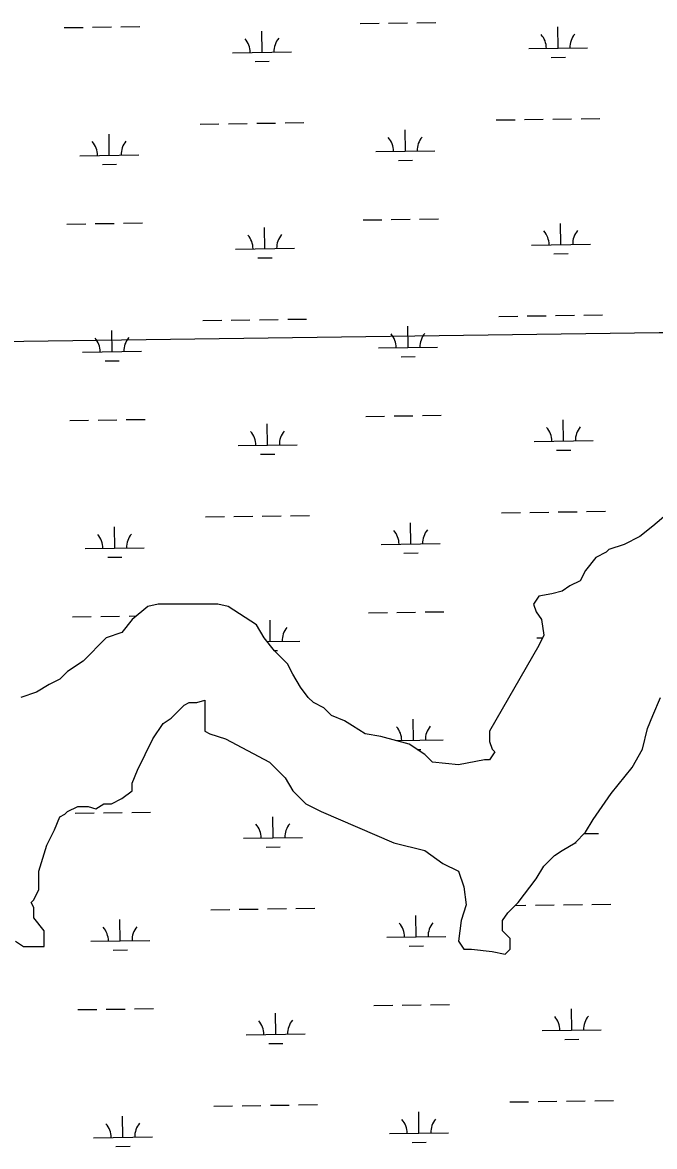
# Model space of a CAD drawing. Extents: x 3767014 to 3805179, y 361544 to 387384.
# Drawn here: x 3771954 to 3773026, y 371672 to 373576 of the extents above; entities that cross this region are included whole.
import ezdxf

# ---------------------------------------------------------------- set-up
doc = ezdxf.new("R2010")
doc.units = 0
for name, color, linetype in [('V-GRID-MAJR', 7, 'Continuous'), ('V-TOPO-SHOR', 7, 'Continuous'), ('V-WETL-SWMP', 7, 'Continuous')]:
    doc.layers.add(name, color=color, linetype=linetype)

msp = doc.modelspace()

# ---------------------------------------------------------------- linework, layer by layer
at = {"layer": 'V-GRID-MAJR'}
msp.add_spline([(3771169.95, 373025.6), (3773820.257, 373061.356), (3779120.863, 373133.445), (3784421.458, 373206.305), (3789722.043, 373279.937), (3795022.617, 373354.339), (3800323.181, 373429.512), (3802973.458, 373467.388)], degree=3, dxfattribs=at)
at = {"layer": 'V-TOPO-SHOR'}
for p, q in [((3773049.171, 372744.8), (3773022.829, 372722.835)), ((3773022.829, 372722.835), (3773000.877, 372705.263)), ((3773000.877, 372705.263), (3772974.535, 372692.084)), ((3772948.193, 372683.298), (3772943.803, 372678.905)), ((3772974.535, 372692.084), (3772948.193, 372683.298)), ((3772926.242, 372670.119), (3772908.68, 372648.154)), ((3772943.803, 372678.905), (3772926.242, 372670.119)), ((3772908.68, 372648.154), (3772899.899, 372630.583)), ((3772899.899, 372630.583), (3772882.338, 372621.797)), ((3772851.606, 372608.618), (3772829.654, 372604.225)), ((3772869.167, 372613.011), (3772851.606, 372608.618)), ((3772882.338, 372621.797), (3772869.167, 372613.011)), ((3772166.711, 372586.653), (3772140.369, 372564.688)), ((3772184.273, 372591.046), (3772166.711, 372586.653)), ((3772285.251, 372591.046), (3772184.273, 372591.046)), ((3772302.812, 372586.653), (3772285.251, 372591.046)), ((3772351.106, 372555.902), (3772302.812, 372586.653)), ((3772829.654, 372604.225), (3772820.873, 372591.046)), ((3772820.873, 372591.046), (3772825.264, 372577.867)), ((3772825.264, 372577.867), (3772834.044, 372564.688)), ((3772140.369, 372564.688), (3772122.808, 372542.723)), ((3772364.277, 372533.937), (3772351.106, 372555.902)), ((3772834.044, 372564.688), (3772838.435, 372538.33)), ((3772096.466, 372533.937), (3772056.953, 372494.4)), ((3772122.808, 372542.723), (3772096.466, 372533.937)), ((3772381.838, 372511.972), (3772364.277, 372533.937)), ((3772838.435, 372538.33), (3772829.654, 372520.758)), ((3772403.79, 372490.007), (3772381.838, 372511.972)), ((3772829.654, 372520.758), (3772746.237, 372375.79)), ((3772056.953, 372494.4), (3772030.611, 372476.828)), ((3772030.611, 372476.828), (3772017.44, 372463.649)), ((3772412.571, 372472.435), (3772403.79, 372490.007)), ((3772425.742, 372450.47), (3772412.571, 372472.435)), ((3771999.878, 372454.863), (3771977.927, 372441.684)), ((3772017.44, 372463.649), (3771999.878, 372454.863)), ((3771977.927, 372441.684), (3771951.584, 372432.898)), ((3772438.913, 372432.898), (3772425.742, 372450.47)), ((3772206.225, 372397.755), (3772228.176, 372419.719)), ((3772228.176, 372419.719), (3772236.957, 372424.112)), ((3772236.957, 372424.112), (3772250.128, 372424.112)), ((3772250.128, 372424.112), (3772263.299, 372428.505)), ((3772263.299, 372428.505), (3772263.299, 372375.79)), ((3772447.694, 372424.112), (3772438.913, 372432.898)), ((3772465.255, 372415.327), (3772447.694, 372424.112)), ((3772478.426, 372402.148), (3772465.255, 372415.327)), ((3773022.829, 372402.148), (3773036, 372432.898)), ((3772193.054, 372388.969), (3772206.225, 372397.755)), ((3772500.378, 372393.362), (3772478.426, 372402.148)), ((3773014.048, 372380.183), (3773022.829, 372402.148)), ((3772175.492, 372362.611), (3772193.054, 372388.969)), ((3772513.549, 372384.576), (3772500.378, 372393.362)), ((3772535.501, 372371.397), (3772513.549, 372384.576)), ((3773005.268, 372345.039), (3773014.048, 372380.183)), ((3772149.15, 372309.895), (3772175.492, 372362.611)), ((3772263.299, 372375.79), (3772272.08, 372371.397)), ((3772272.08, 372371.397), (3772298.422, 372362.611)), ((3772298.422, 372362.611), (3772373.058, 372323.074)), ((3772561.843, 372367.004), (3772535.501, 372371.397)), ((3772610.137, 372353.825), (3772561.843, 372367.004)), ((3772746.237, 372375.79), (3772746.237, 372358.218)), ((3772746.237, 372358.218), (3772750.628, 372345.039)), ((3772636.479, 372336.253), (3772610.137, 372353.825)), ((3772755.018, 372340.646), (3772746.237, 372327.467)), ((3772750.628, 372345.039), (3772755.018, 372340.646)), ((3772987.706, 372314.288), (3773005.268, 372345.039)), ((3772373.058, 372323.074), (3772399.4, 372296.716)), ((3772649.65, 372323.074), (3772636.479, 372336.253)), ((3772693.553, 372318.681), (3772649.65, 372323.074)), ((3772737.457, 372327.467), (3772693.553, 372318.681)), ((3772746.237, 372327.467), (3772737.457, 372327.467)), ((3772140.369, 372287.93), (3772149.15, 372309.895)), ((3772952.584, 372270.358), (3772987.706, 372314.288)), ((3772140.369, 372274.751), (3772140.369, 372287.93)), ((3772399.4, 372296.716), (3772412.571, 372274.751)), ((3772122.808, 372261.572), (3772140.369, 372274.751)), ((3772412.571, 372274.751), (3772434.523, 372252.786)), ((3772921.851, 372226.428), (3772952.584, 372270.358)), ((3772030.611, 372239.607), (3772048.172, 372248.393)), ((3772048.172, 372248.393), (3772065.734, 372248.393)), ((3772065.734, 372248.393), (3772078.905, 372244)), ((3772078.905, 372244), (3772092.076, 372252.786)), ((3772092.076, 372252.786), (3772105.247, 372252.786)), ((3772105.247, 372252.786), (3772122.808, 372261.572)), ((3772434.523, 372252.786), (3772460.865, 372239.607)), ((3772008.659, 372208.856), (3772017.44, 372230.821)), ((3772017.44, 372230.821), (3772026.22, 372235.214)), ((3772026.22, 372235.214), (3772030.611, 372239.607)), ((3772460.865, 372239.607), (3772583.794, 372186.892)), ((3772908.68, 372204.463), (3772921.851, 372226.428)), ((3771995.488, 372182.499), (3772008.659, 372208.856)), ((3772583.794, 372186.892), (3772636.479, 372173.713)), ((3772869.167, 372173.713), (3772891.119, 372186.892)), ((3772891.119, 372186.892), (3772908.68, 372204.463)), ((3771982.317, 372138.569), (3771995.488, 372182.499)), ((3772636.479, 372173.713), (3772667.211, 372151.748)), ((3772855.996, 372164.927), (3772869.167, 372173.713)), ((3772667.211, 372151.748), (3772693.553, 372138.569)), ((3772838.435, 372147.355), (3772855.996, 372164.927)), ((3771982.317, 372107.818), (3771982.317, 372138.569)), ((3772693.553, 372138.569), (3772702.334, 372112.211)), ((3772825.264, 372125.39), (3772838.435, 372147.355)), ((3772702.334, 372112.211), (3772706.724, 372081.46)), ((3772794.531, 372085.853), (3772825.264, 372125.39)), ((3771973.536, 372090.246), (3771982.317, 372107.818)), ((3771969.146, 372085.853), (3771973.536, 372090.246)), ((3771973.536, 372077.067), (3771969.146, 372085.853)), ((3771973.536, 372059.495), (3771973.536, 372077.067)), ((3772706.724, 372081.46), (3772697.943, 372055.102)), ((3772776.97, 372068.281), (3772794.531, 372085.853)), ((3771991.098, 372037.53), (3771973.536, 372059.495)), ((3772697.943, 372055.102), (3772693.553, 372019.958)), ((3772768.189, 372055.102), (3772776.97, 372068.281)), ((3772768.189, 372037.53), (3772768.189, 372055.102)), ((3771991.098, 372011.172), (3771991.098, 372037.53)), ((3772781.36, 372024.351), (3772768.189, 372037.53)), ((3771942.804, 372019.958), (3771955.975, 372011.172)), ((3772693.553, 372019.958), (3772702.334, 372006.779)), ((3772781.36, 372006.779), (3772781.36, 372024.351)), ((3771955.975, 372011.172), (3771991.098, 372011.172)), ((3772702.334, 372006.779), (3772715.505, 372006.779)), ((3772715.505, 372006.779), (3772750.628, 372002.386)), ((3772750.628, 372002.386), (3772772.579, 371997.993)), ((3772772.579, 371997.993), (3772781.36, 372006.779))]:
    msp.add_line(p, q, dxfattribs=at)
at = {"layer": 'V-WETL-SWMP'}
for p, q in [((3772575.008, 373574.938), (3772607.004, 373575.383)), ((3772623.003, 373575.605), (3772655, 373576.049)), ((3772025.153, 373567.3), (3772057.15, 373567.744)), ((3772073.148, 373567.967), (3772105.145, 373568.411)), ((3772121.143, 373568.633), (3772153.14, 373569.078)), ((3772360.609, 373525.525), (3772360.109, 373561.522)), ((3772527.012, 373574.271), (3772559.009, 373574.716)), ((3772862.469, 373532.497), (3772861.969, 373568.493)), ((3772310.614, 373524.831), (3772410.604, 373526.22)), ((3772812.474, 373531.802), (3772912.464, 373533.191)), ((3772348.825, 373509.929), (3772372.822, 373510.263)), ((3772850.684, 373516.901), (3772874.682, 373517.234)), ((3772255.443, 373403.982), (3772287.44, 373404.426)), ((3772303.439, 373404.649), (3772335.436, 373405.093)), ((3772351.434, 373405.315), (3772383.431, 373405.76)), ((3772399.429, 373405.982), (3772431.426, 373406.427)), ((3772757.303, 373410.953), (3772789.3, 373411.398)), ((3772805.298, 373411.62), (3772837.295, 373412.065)), ((3772853.294, 373412.287), (3772885.291, 373412.731)), ((3772901.289, 373412.954), (3772933.286, 373413.398)), ((3772101.571, 373351.098), (3772101.071, 373387.094)), ((3772603.431, 373358.069), (3772602.931, 373394.066)), ((3772051.576, 373350.403), (3772151.566, 373351.792)), ((3772553.435, 373357.375), (3772653.426, 373358.763)), ((3772089.786, 373335.501), (3772113.784, 373335.835)), ((3772591.646, 373342.473), (3772615.644, 373342.806)), ((3772029.773, 373234.657), (3772061.77, 373235.102)), ((3772077.769, 373235.324), (3772109.766, 373235.768)), ((3772125.764, 373235.99), (3772157.761, 373236.435)), ((3772531.633, 373241.629), (3772563.63, 373242.073)), ((3772579.628, 373242.295), (3772611.625, 373242.74)), ((3772627.624, 373242.962), (3772659.621, 373243.406)), ((3772867.09, 373199.854), (3772866.59, 373235.85)), ((3772365.23, 373192.882), (3772364.73, 373228.879)), ((3772817.094, 373199.159), (3772917.085, 373200.548)), ((3772315.235, 373192.188), (3772415.225, 373193.577)), ((3772353.446, 373177.286), (3772377.443, 373177.62)), ((3772855.305, 373184.258), (3772879.303, 373184.591)), ((3772905.91, 373080.311), (3772937.907, 373080.755)), ((3772260.064, 373071.339), (3772292.061, 373071.784)), ((3772308.059, 373072.006), (3772340.056, 373072.45)), ((3772356.055, 373072.672), (3772388.052, 373073.117)), ((3772404.05, 373073.339), (3772436.047, 373073.784)), ((3772608.051, 373025.426), (3772607.551, 373061.423)), ((3772761.924, 373078.31), (3772793.921, 373078.755)), ((3772809.919, 373078.977), (3772841.916, 373079.422)), ((3772857.914, 373079.644), (3772889.911, 373080.088)), ((3772106.192, 373018.455), (3772105.692, 373054.451)), ((3772558.056, 373024.732), (3772658.047, 373026.121)), ((3772056.197, 373017.76), (3772156.187, 373019.149)), ((3772596.267, 373009.83), (3772620.265, 373010.163)), ((3772094.407, 373002.858), (3772118.405, 373003.192)), ((3772536.254, 372908.986), (3772568.251, 372909.43)), ((3772584.249, 372909.652), (3772616.246, 372910.097)), ((3772632.245, 372910.319), (3772664.241, 372910.764)), ((3772034.394, 372902.014), (3772066.391, 372902.459)), ((3772082.39, 372902.681), (3772114.387, 372903.125)), ((3772130.385, 372903.348), (3772162.382, 372903.792)), ((3772369.851, 372860.24), (3772369.351, 372896.236)), ((3772871.71, 372867.211), (3772871.21, 372903.208)), ((3772319.856, 372859.545), (3772419.846, 372860.934)), ((3772821.715, 372866.517), (3772921.706, 372867.906)), ((3772859.926, 372851.615), (3772883.924, 372851.948)), ((3772358.066, 372844.643), (3772382.064, 372844.977)), ((3772264.685, 372738.696), (3772296.682, 372739.141)), ((3772312.68, 372739.363), (3772344.677, 372739.807)), ((3772360.676, 372740.03), (3772392.673, 372740.474)), ((3772408.671, 372740.696), (3772440.668, 372741.141)), ((3772766.545, 372745.668), (3772798.541, 372746.112)), ((3772814.54, 372746.334), (3772846.537, 372746.779)), ((3772862.535, 372747.001), (3772894.532, 372747.445)), ((3772910.531, 372747.668), (3772942.528, 372748.112)), ((3773049.171, 372744.8), (3773022.829, 372722.835)), ((3772110.813, 372685.812), (3772110.313, 372721.808)), ((3772612.672, 372692.783), (3772612.172, 372728.78)), ((3773022.829, 372722.835), (3773000.877, 372705.263)), ((3773000.877, 372705.263), (3772974.535, 372692.084)), ((3772060.817, 372685.117), (3772160.808, 372686.506)), ((3772562.677, 372692.089), (3772662.667, 372693.478)), ((3772948.193, 372683.298), (3772943.803, 372678.905)), ((3772974.535, 372692.084), (3772948.193, 372683.298)), ((3772099.028, 372670.216), (3772123.026, 372670.549)), ((3772600.888, 372677.187), (3772624.885, 372677.52)), ((3772926.242, 372670.119), (3772908.68, 372648.154)), ((3772943.803, 372678.905), (3772926.242, 372670.119)), ((3772908.68, 372648.154), (3772899.899, 372630.583)), ((3772899.899, 372630.583), (3772882.338, 372621.797)), ((3772851.606, 372608.618), (3772829.654, 372604.225)), ((3772869.167, 372613.011), (3772851.606, 372608.618)), ((3772882.338, 372621.797), (3772869.167, 372613.011)), ((3772166.711, 372586.653), (3772140.369, 372564.688)), ((3772184.273, 372591.046), (3772166.711, 372586.653)), ((3772285.251, 372591.046), (3772184.273, 372591.046)), ((3772302.812, 372586.653), (3772285.251, 372591.046)), ((3772351.106, 372555.902), (3772302.812, 372586.653)), ((3772829.654, 372604.225), (3772820.873, 372591.046)), ((3772820.873, 372591.046), (3772825.264, 372577.867)), ((3772039.015, 372569.371), (3772071.012, 372569.816)), ((3772087.01, 372570.038), (3772119.007, 372570.482)), ((3772135.006, 372570.705), (3772147.798, 372570.882)), ((3772540.875, 372576.343), (3772572.872, 372576.787)), ((3772588.87, 372577.009), (3772620.867, 372577.454)), ((3772636.865, 372577.676), (3772668.862, 372578.121)), ((3772825.264, 372577.867), (3772834.044, 372564.688)), ((3772140.369, 372564.688), (3772122.808, 372542.723)), ((3772364.277, 372533.937), (3772351.106, 372555.902)), ((3772374.472, 372527.597), (3772373.972, 372563.593)), ((3772834.044, 372564.688), (3772838.435, 372538.33)), ((3772096.466, 372533.937), (3772056.953, 372494.4)), ((3772122.808, 372542.723), (3772096.466, 372533.937)), ((3772381.838, 372511.972), (3772364.277, 372533.937)), ((3772369.402, 372527.526), (3772424.467, 372528.291)), ((3772826.336, 372533.874), (3772836.277, 372534.012)), ((3772838.435, 372538.33), (3772829.654, 372520.758)), ((3772381.605, 372512.263), (3772386.685, 372512.334)), ((3772403.79, 372490.007), (3772381.838, 372511.972)), ((3772829.654, 372520.758), (3772746.237, 372375.79)), ((3772056.953, 372494.4), (3772030.611, 372476.828)), ((3772030.611, 372476.828), (3772017.44, 372463.649)), ((3772412.571, 372472.435), (3772403.79, 372490.007)), ((3772425.742, 372450.47), (3772412.571, 372472.435)), ((3771999.878, 372454.863), (3771977.927, 372441.684)), ((3772017.44, 372463.649), (3771999.878, 372454.863)), ((3771977.927, 372441.684), (3771951.584, 372432.898)), ((3772438.913, 372432.898), (3772425.742, 372450.47)), ((3772206.225, 372397.755), (3772228.176, 372419.719)), ((3772228.176, 372419.719), (3772236.957, 372424.112)), ((3772236.957, 372424.112), (3772250.128, 372424.112)), ((3772250.128, 372424.112), (3772263.299, 372428.505)), ((3772263.299, 372428.505), (3772263.299, 372375.79)), ((3772447.694, 372424.112), (3772438.913, 372432.898)), ((3772465.255, 372415.327), (3772447.694, 372424.112)), ((3772478.426, 372402.148), (3772465.255, 372415.327)), ((3773022.829, 372402.148), (3773036, 372432.898)), ((3772193.054, 372388.969), (3772206.225, 372397.755)), ((3772500.378, 372393.362), (3772478.426, 372402.148)), ((3772617.293, 372360.14), (3772616.793, 372396.137)), ((3773014.048, 372380.183), (3773022.829, 372402.148)), ((3772175.492, 372362.611), (3772193.054, 372388.969)), ((3772513.549, 372384.576), (3772500.378, 372393.362)), ((3772535.501, 372371.397), (3772513.549, 372384.576)), ((3773005.268, 372345.039), (3773014.048, 372380.183)), ((3772149.15, 372309.895), (3772175.492, 372362.611)), ((3772263.299, 372375.79), (3772272.08, 372371.397)), ((3772272.08, 372371.397), (3772298.422, 372362.611)), ((3772298.422, 372362.611), (3772373.058, 372323.074)), ((3772561.843, 372367.004), (3772535.501, 372371.397)), ((3772610.137, 372353.825), (3772561.843, 372367.004)), ((3772588.462, 372359.74), (3772667.288, 372360.835)), ((3772746.237, 372375.79), (3772746.237, 372358.218)), ((3772746.237, 372358.218), (3772750.628, 372345.039)), ((3772636.479, 372336.253), (3772610.137, 372353.825)), ((3772623.672, 372344.796), (3772629.506, 372344.877)), ((3772755.018, 372340.646), (3772746.237, 372327.467)), ((3772750.628, 372345.039), (3772755.018, 372340.646)), ((3772987.706, 372314.288), (3773005.268, 372345.039)), ((3772373.058, 372323.074), (3772399.4, 372296.716)), ((3772649.65, 372323.074), (3772636.479, 372336.253)), ((3772693.553, 372318.681), (3772649.65, 372323.074)), ((3772737.457, 372327.467), (3772693.553, 372318.681)), ((3772746.237, 372327.467), (3772737.457, 372327.467)), ((3772140.369, 372287.93), (3772149.15, 372309.895)), ((3772952.584, 372270.358), (3772987.706, 372314.288)), ((3772140.369, 372274.751), (3772140.369, 372287.93)), ((3772399.4, 372296.716), (3772412.571, 372274.751)), ((3772122.808, 372261.572), (3772140.369, 372274.751)), ((3772412.571, 372274.751), (3772434.523, 372252.786)), ((3772921.851, 372226.428), (3772952.584, 372270.358)), ((3772030.611, 372239.607), (3772048.172, 372248.393)), ((3772048.172, 372248.393), (3772065.734, 372248.393)), ((3772065.734, 372248.393), (3772078.905, 372244)), ((3772078.905, 372244), (3772092.076, 372252.786)), ((3772092.076, 372252.786), (3772105.247, 372252.786)), ((3772105.247, 372252.786), (3772122.808, 372261.572)), ((3772434.523, 372252.786), (3772460.865, 372239.607)), ((3772008.659, 372208.856), (3772017.44, 372230.821)), ((3772017.44, 372230.821), (3772026.22, 372235.214)), ((3772026.22, 372235.214), (3772030.611, 372239.607)), ((3772043.636, 372236.728), (3772075.632, 372237.173)), ((3772091.631, 372237.395), (3772123.628, 372237.839)), ((3772139.626, 372238.062), (3772171.623, 372238.506)), ((3772379.092, 372194.954), (3772378.592, 372230.95)), ((3772460.865, 372239.607), (3772583.794, 372186.892)), ((3772908.68, 372204.463), (3772921.851, 372226.428)), ((3771995.488, 372182.499), (3772008.659, 372208.856)), ((3772329.097, 372194.259), (3772429.087, 372195.648)), ((3772583.794, 372186.892), (3772636.479, 372173.713)), ((3772869.167, 372173.713), (3772891.119, 372186.892)), ((3772890.679, 372186.628), (3772893.165, 372186.662)), ((3772891.119, 372186.892), (3772908.68, 372204.463)), ((3772906.498, 372202.28), (3772930.947, 372202.62)), ((3771982.317, 372138.569), (3771995.488, 372182.499)), ((3772367.308, 372179.357), (3772391.305, 372179.691)), ((3772636.479, 372173.713), (3772667.211, 372151.748)), ((3772855.996, 372164.927), (3772869.167, 372173.713)), ((3772667.211, 372151.748), (3772693.553, 372138.569)), ((3772838.435, 372147.355), (3772855.996, 372164.927)), ((3771982.317, 372107.818), (3771982.317, 372138.569)), ((3772693.553, 372138.569), (3772702.334, 372112.211)), ((3772825.264, 372125.39), (3772838.435, 372147.355)), ((3772702.334, 372112.211), (3772706.724, 372081.46)), ((3772794.531, 372085.853), (3772825.264, 372125.39)), ((3771973.536, 372090.246), (3771982.317, 372107.818)), ((3771969.146, 372085.853), (3771973.536, 372090.246)), ((3771973.536, 372077.067), (3771969.146, 372085.853)), ((3771973.536, 372059.495), (3771973.536, 372077.067)), ((3772273.926, 372073.41), (3772305.923, 372073.855)), ((3772321.922, 372074.077), (3772353.918, 372074.521)), ((3772369.917, 372074.744), (3772401.914, 372075.188)), ((3772417.912, 372075.41), (3772449.909, 372075.855)), ((3772706.724, 372081.46), (3772697.943, 372055.102)), ((3772776.97, 372068.281), (3772794.531, 372085.853)), ((3772789.25, 372080.569), (3772807.783, 372080.826)), ((3772823.781, 372081.048), (3772855.778, 372081.493)), ((3772871.777, 372081.715), (3772903.773, 372082.16)), ((3772919.772, 372082.382), (3772951.769, 372082.826)), ((3771991.098, 372037.53), (3771973.536, 372059.495)), ((3772120.054, 372020.526), (3772119.554, 372056.522)), ((3772621.914, 372027.497), (3772621.413, 372063.494)), ((3772697.943, 372055.102), (3772693.553, 372019.958)), ((3772768.189, 372055.102), (3772776.97, 372068.281)), ((3772768.189, 372037.53), (3772768.189, 372055.102)), ((3771991.098, 372011.172), (3771991.098, 372037.53)), ((3772781.36, 372024.351), (3772768.189, 372037.53)), ((3771942.804, 372019.958), (3771955.975, 372011.172)), ((3772070.059, 372019.831), (3772170.049, 372021.22)), ((3772571.918, 372026.803), (3772671.909, 372028.192)), ((3772693.553, 372019.958), (3772702.334, 372006.779)), ((3772781.36, 372006.779), (3772781.36, 372024.351)), ((3771955.975, 372011.172), (3771991.098, 372011.172)), ((3772108.269, 372004.93), (3772132.267, 372005.263)), ((3772610.129, 372011.901), (3772634.127, 372012.234)), ((3772702.334, 372006.779), (3772715.505, 372006.779)), ((3772715.505, 372006.779), (3772750.628, 372002.386)), ((3772750.628, 372002.386), (3772772.579, 371997.993)), ((3772772.579, 371997.993), (3772781.36, 372006.779)), ((3772048.256, 371904.085), (3772080.253, 371904.53)), ((3772096.252, 371904.752), (3772128.249, 371905.197)), ((3772144.247, 371905.419), (3772176.244, 371905.863)), ((3772550.116, 371911.057), (3772582.113, 371911.501)), ((3772598.111, 371911.723), (3772630.108, 371912.168)), ((3772646.107, 371912.39), (3772678.104, 371912.835)), ((3772885.573, 371869.282), (3772885.072, 371905.279)), ((3772383.713, 371862.311), (3772383.213, 371898.307)), ((3772333.718, 371861.616), (3772433.708, 371863.005)), ((3772835.577, 371868.588), (3772935.568, 371869.977)), ((3772371.928, 371846.715), (3772395.926, 371847.048)), ((3772873.788, 371853.686), (3772897.786, 371854.019)), ((3772780.407, 371747.739), (3772812.404, 371748.183)), ((3772828.402, 371748.405), (3772860.399, 371748.85)), ((3772876.397, 371749.072), (3772908.394, 371749.517)), ((3772924.393, 371749.739), (3772956.39, 371750.183)), ((3772278.547, 371740.767), (3772310.544, 371741.212)), ((3772326.542, 371741.434), (3772358.539, 371741.878)), ((3772374.538, 371742.101), (3772406.535, 371742.545)), ((3772422.533, 371742.767), (3772454.53, 371743.212)), ((3772626.534, 371694.854), (3772626.034, 371730.851)), ((3772124.675, 371687.883), (3772124.175, 371723.879)), ((3772576.539, 371694.16), (3772676.529, 371695.549)), ((3772074.68, 371687.188), (3772174.67, 371688.577)), ((3772112.89, 371672.287), (3772136.888, 371672.62)), ((3772614.75, 371679.258), (3772638.747, 371679.592))]:
    msp.add_line(p, q, dxfattribs=at)
for centre, start, end in [((3772917.7, 373533.739), 140.024034, 181.567693), ((3772305.365, 373525.233), 0.024037, 41.567696), ((3772415.84, 373526.767), 140.024034, 181.567693), ((3772807.225, 373532.204), 0.024037, 41.567696), ((3772046.327, 373350.805), 0.024037, 41.567696), ((3772156.802, 373352.34), 140.024034, 181.567693), ((3772548.186, 373357.776), 0.024037, 41.567696), ((3772658.662, 373359.311), 140.024034, 181.567693), ((3772309.986, 373192.59), 0.024037, 41.567696), ((3772420.461, 373194.125), 140.024034, 181.567693), ((3772811.845, 373199.561), 0.024037, 41.567696), ((3772922.321, 373201.096), 140.024034, 181.567693), ((3772161.423, 373019.697), 140.024034, 181.567693), ((3772552.807, 373025.134), 0.024037, 41.567696), ((3772663.282, 373026.668), 140.024034, 181.567693), ((3772050.948, 373018.162), 0.024037, 41.567696), ((3772816.466, 372866.918), 0.024037, 41.567696), ((3772926.941, 372868.453), 140.024034, 181.567693), ((3772314.607, 372859.947), 0.024037, 41.567696), ((3772425.082, 372861.482), 140.024034, 181.567693), ((3772055.568, 372685.519), 0.024037, 41.567696), ((3772166.044, 372687.054), 140.024034, 181.567693), ((3772557.428, 372692.491), 0.024037, 41.567696), ((3772667.903, 372694.025), 140.024034, 181.567693), ((3772429.703, 372528.839), 140.024034, 181.567693), ((3772562.049, 372359.848), 0.024037, 41.567696), ((3772672.524, 372361.382), 140.024034, 181.567693), ((3772323.848, 372194.661), 0.024037, 41.567696), ((3772434.323, 372196.196), 140.024034, 181.567693), ((3772064.81, 372020.233), 0.024037, 41.567696), ((3772175.285, 372021.768), 140.024034, 181.567693), ((3772566.669, 372027.205), 0.024037, 41.567696), ((3772677.145, 372028.739), 140.024034, 181.567693), ((3772328.469, 371862.018), 0.024037, 41.567696), ((3772438.944, 371863.553), 140.024034, 181.567693), ((3772830.328, 371868.99), 0.024037, 41.567696), ((3772940.804, 371870.524), 140.024034, 181.567693), ((3772069.431, 371687.59), 0.024037, 41.567696), ((3772179.906, 371689.125), 140.024034, 181.567693), ((3772571.29, 371694.562), 0.024037, 41.567696), ((3772681.765, 371696.096), 140.024034, 181.567693)]:
    msp.add_arc(centre, 35.246, start, end, dxfattribs=at)

doc.saveas('drawing.dxf')
